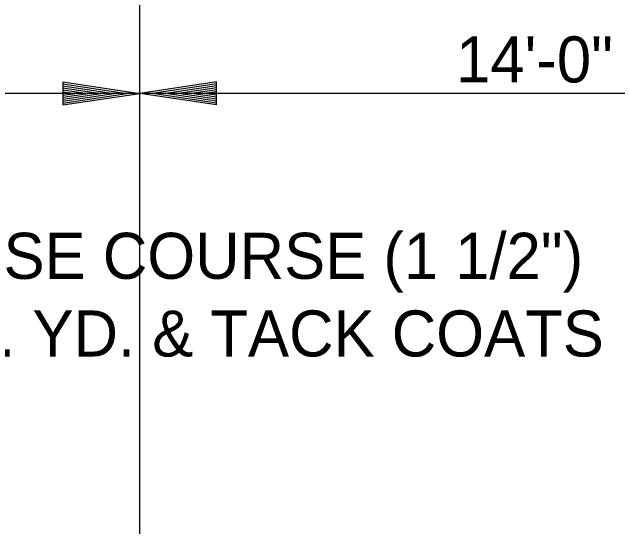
# Model space of a CAD drawing. Extents: x 634177 to 635904, y 289936 to 290970.
# Drawn here: x 635700.45 to 635708.34, y 290461.66 to 290468.36 of the extents above; entities that cross this region are included whole.
import ezdxf

# ---------------------------------------------------------------- set-up
doc = ezdxf.new("R2010")
doc.units = 0
for name, color, linetype in [('Level 13', 7, 'Continuous'), ('Level 2', 7, 'Continuous'), ('Level 43', 7, 'Continuous'), ('R_Dimension', 7, 'Continuous')]:
    doc.layers.add(name, color=color, linetype=linetype)

msp = doc.modelspace()

# ---------------------------------------------------------------- linework, layer by layer
at = {"layer": 'Level 2'}
msp.add_line((635702.1107, 290458.5661), (635702.1107, 290469.2548), dxfattribs=at)
at = {"layer": 'Level 43'}
for p, q in [((635702.1107, 290467.3051), (635684.6102, 290467.3051)), ((635719.6106, 290467.3051), (635702.1107, 290467.3051))]:
    msp.add_line(p, q, dxfattribs=at)
at = {"layer": 'R_Dimension'}
for p, q in [((635701.1107, 290467.4551), (635702.1107, 290467.3051)), ((635701.1107, 290467.4551), (635701.1107, 290467.1551)), ((635701.1107, 290467.4301), (635701.9437, 290467.3051)), ((635703.1107, 290467.4551), (635702.1107, 290467.3051)), ((635703.1107, 290467.4301), (635702.2777, 290467.3051)), ((635703.1107, 290467.1551), (635703.1107, 290467.4551)), ((635701.1107, 290467.4046), (635701.7717, 290467.3051)), ((635701.1107, 290467.3796), (635701.6052, 290467.3051)), ((635701.1107, 290467.3536), (635701.4357, 290467.3051)), ((635703.1107, 290467.4046), (635702.4497, 290467.3051)), ((635703.1107, 290467.3796), (635702.6162, 290467.3051)), ((635703.1107, 290467.3541), (635702.7857, 290467.3051)), ((635701.1107, 290467.3286), (635701.2687, 290467.3051)), ((635701.1107, 290467.1551), (635702.1107, 290467.3051)), ((635701.1107, 290467.2561), (635701.4357, 290467.3051)), ((635701.1107, 290467.2056), (635701.7717, 290467.3051)), ((635701.1107, 290467.1801), (635701.9437, 290467.3051)), ((635701.1107, 290467.2306), (635701.6052, 290467.3051)), ((635701.1107, 290467.2816), (635701.2687, 290467.3051)), ((635703.1107, 290467.1551), (635702.1107, 290467.3051)), ((635703.1107, 290467.1801), (635702.2777, 290467.3051)), ((635703.1107, 290467.2056), (635702.4497, 290467.3051)), ((635703.1107, 290467.2306), (635702.6162, 290467.3051)), ((635703.1107, 290467.2566), (635702.7857, 290467.3051)), ((635703.1107, 290467.3286), (635702.9527, 290467.3051)), ((635703.1107, 290467.2816), (635702.9527, 290467.3051))]:
    msp.add_line(p, q, dxfattribs=at)

# ---------------------------------------------------------------- texts
at = {"layer": 'Level 13'}
for s, p in [('14\'-0" TRAVEL LANE', (635706.2333, 290467.4481)), ('VAR. ACHM BASE COURSE (1 1/2")', (635694.5853, 290464.8913)), ('VAR. LBS. PER SQ. YD. & TACK COATS', (635693.1774, 290463.8801))]:
    msp.add_text(s, height=0.599999, dxfattribs=at).set_placement(p)

doc.saveas('drawing.dxf')
